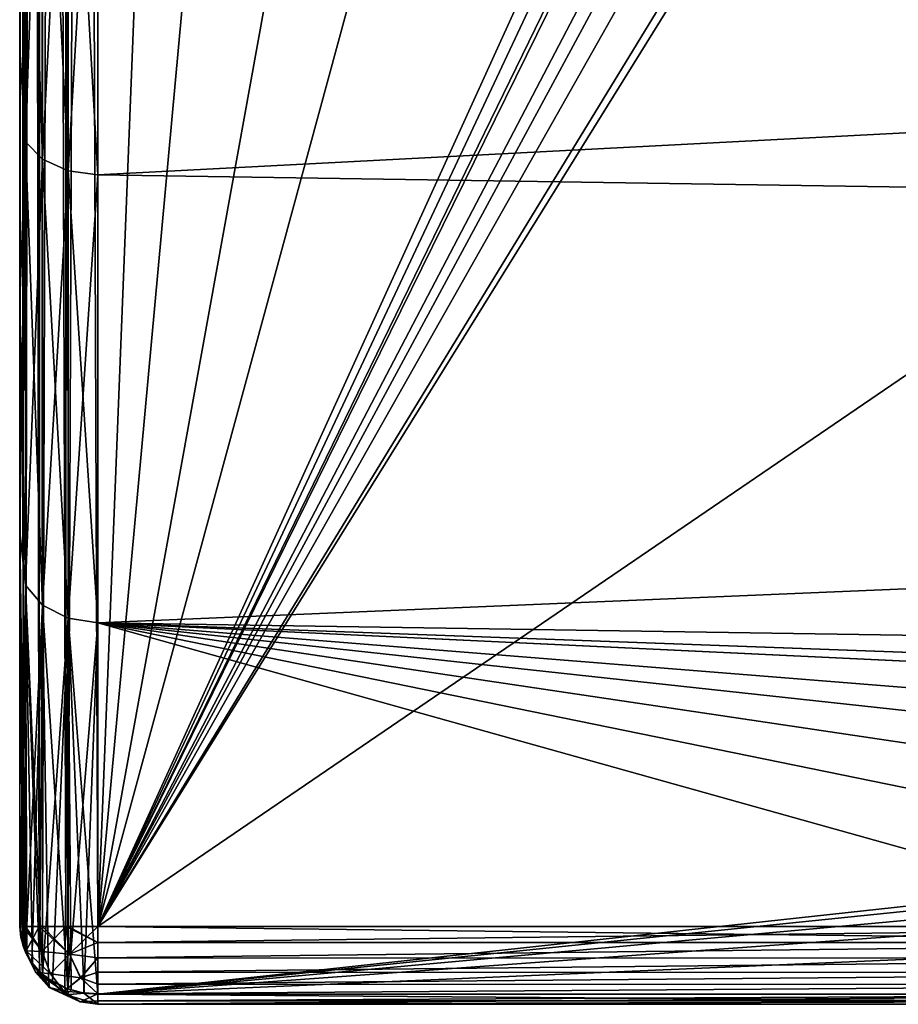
# Model space of a CAD drawing. Header units: millimetres. Extents: x -182 to 217, y -96 to 236.
# Tile 368 of 458: x 146.7 to 150.07, y -14.67 to -10.9. Entities that reach past the tile are written whole.
import ezdxf

# ---------------------------------------------------------------- set-up
doc = ezdxf.new("R2010")
doc.units = ezdxf.units.MM
doc.header["$LTSCALE"] = 52.148148
for name, color, linetype in [('1015', 7, 'CONTINUOUS'), ('892', 7, 'CONTINUOUS'), ('894', 7, 'CONTINUOUS'), ('896', 7, 'CONTINUOUS'), ('897', 7, 'CONTINUOUS'), ('901', 7, 'CONTINUOUS'), ('903', 7, 'CONTINUOUS'), ('909', 7, 'CONTINUOUS'), ('910', 7, 'CONTINUOUS'), ('911', 7, 'CONTINUOUS'), ('915', 7, 'CONTINUOUS'), ('916', 7, 'CONTINUOUS'), ('917', 7, 'CONTINUOUS')]:
    doc.layers.add(name, color=color, linetype=linetype)

msp = doc.modelspace()

# ---------------------------------------------------------------- linework, layer by layer
at = {"layer": '1015', "color": 7, "linetype": 'CONTINUOUS', "true_color": 0xaaaaaa}
for points in [[(146.7, 14.376, 14.3), (146.7, -14.376, 14.3), (146.7, 12.8633, 16.4926), (146.7, 14.376, 14.3)], [(146.7, -14.376, 14.3), (146.7, 11.9765, 17.4945), (146.7, 12.8633, 16.4926), (146.7, -14.376, 14.3)], [(146.7, -14.376, 14.3), (146.7, 11.012, 18.4216), (146.7, 11.9765, 17.4945), (146.7, -14.376, 14.3)], [(146.7, -14.376, 14.3), (146.7, 8.8762, 20.0276), (146.7, 11.012, 18.4216), (146.7, -14.376, 14.3)], [(146.7, -14.376, 14.3), (146.7, 7.7179, 20.6967), (146.7, 8.8762, 20.0276), (146.7, -14.376, 14.3)], [(146.7, -14.376, 14.3), (146.7, 6.5097, 21.2704), (146.7, 7.7179, 20.6967), (146.7, -14.376, 14.3)], [(146.7, -14.376, 14.3), (146.7, 5.2592, 21.7449), (146.7, 6.5097, 21.2704), (146.7, -14.376, 14.3)], [(146.7, -14.376, 14.3), (146.7, 3.9746, 22.1172), (146.7, 5.2592, 21.7449), (146.7, -14.376, 14.3)], [(146.7, -14.376, 14.3), (146.7, 2.6641, 22.3848), (146.7, 3.9746, 22.1172), (146.7, -14.376, 14.3)], [(146.7, -14.376, 14.3), (146.7, 1.3364, 22.5461), (146.7, 2.6641, 22.3848), (146.7, -14.376, 14.3)], [(146.7, -14.376, 14.3), (146.7, 0, 22.6), (146.7, 1.3364, 22.5461), (146.7, -14.376, 14.3)], [(146.7, -14.376, 14.3), (146.7, -1.3364, 22.5461), (146.7, 0, 22.6), (146.7, -14.376, 14.3)], [(146.7, -14.376, 14.3), (146.7, -2.6641, 22.3848), (146.7, -1.3364, 22.5461), (146.7, -14.376, 14.3)], [(146.7, -14.376, 14.3), (146.7, -3.9746, 22.1172), (146.7, -2.6641, 22.3848), (146.7, -14.376, 14.3)], [(146.7, -14.376, 14.3), (146.7, -5.2592, 21.7449), (146.7, -3.9746, 22.1172), (146.7, -14.376, 14.3)], [(146.7, -14.376, 14.3), (146.7, -6.5097, 21.2704), (146.7, -5.2592, 21.7449), (146.7, -14.376, 14.3)], [(146.7, -14.376, 14.3), (146.7, -7.7179, 20.6967), (146.7, -6.5097, 21.2704), (146.7, -14.376, 14.3)], [(146.7, -14.376, 14.3), (146.7, -8.8762, 20.0276), (146.7, -7.7179, 20.6967), (146.7, -14.376, 14.3)], [(146.7, -14.376, 14.3), (146.7, -11.012, 18.4216), (146.7, -8.8762, 20.0276), (146.7, -14.376, 14.3)], [(146.7, -14.376, 14.3), (146.7, -11.9765, 17.4945), (146.7, -11.012, 18.4216), (146.7, -14.376, 14.3)], [(146.7, -14.376, 14.3), (146.7, -12.8633, 16.4926), (146.7, -11.9765, 17.4945), (146.7, -14.376, 14.3)]]:
    msp.add_3dface(points, dxfattribs=at)
at = {"layer": '892', "color": 7, "linetype": 'CONTINUOUS', "true_color": 0xaaaaaa}
for points in [[(146.7, -14.376, -2.3), (146.7, 14.376, -2.3), (146.7, -12.8633, -4.4926), (146.7, -14.376, -2.3)], [(146.7, -12.8633, -4.4926), (146.7, 14.376, -2.3), (146.7, -11.9765, -5.4945), (146.7, -12.8633, -4.4926)], [(146.7, -11.9765, -5.4945), (146.7, 14.376, -2.3), (146.7, -11.012, -6.4216), (146.7, -11.9765, -5.4945)], [(146.7, -11.012, -6.4216), (146.7, 14.376, -2.3), (146.7, -8.8762, -8.0276), (146.7, -11.012, -6.4216)]]:
    msp.add_3dface(points, dxfattribs=at)
at = {"layer": '894', "color": 7, "linetype": 'CONTINUOUS', "true_color": 0xaaaaaa}
for points in [[(147, -9.5201, -7.9634), (177, -9.9335, -7.6725), (147, -11.4949, -6.3886), (147, -9.5201, -7.9634)], [(147, -11.4949, 18.3886), (177, -9.9335, 19.6725), (147, -9.5201, 19.9634), (147, -11.4949, 18.3886)], [(177, -9.9335, -7.6725), (177, -11.9501, -5.9501), (147, -11.4949, -6.3886), (177, -9.9335, -7.6725)], [(177, -11.9501, 17.9501), (177, -9.9335, 19.6725), (147, -11.4949, 18.3886), (177, -11.9501, 17.9501)], [(147, -11.4949, -6.3886), (177, -11.9501, -5.9501), (147, -13.213, -4.537), (147, -11.4949, -6.3886)], [(147, -13.213, 16.537), (177, -11.9501, 17.9501), (147, -11.4949, 18.3886), (147, -13.213, 16.537)], [(177, -11.9501, -5.9501), (177, -13.6724, -3.9335), (147, -13.213, -4.537), (177, -11.9501, -5.9501)], [(157.4055, -13.592, 16.0432), (177, -11.9501, 17.9501), (147, -13.213, 16.537), (157.4055, -13.592, 16.0432)], [(147, -13.213, -4.537), (177, -13.6724, -3.9335), (157.4018, -13.592, -4.0433), (147, -13.213, -4.537)], [(147, -14.6358, -2.45), (147, -13.213, -4.537), (152.0862, -14.6358, -2.45), (147, -14.6358, -2.45)], [(152.0862, -14.6358, -2.45), (147, -13.213, -4.537), (152.7589, -14.3889, -2.864), (152.0862, -14.6358, -2.45)], [(152.7589, -14.3889, -2.864), (147, -13.213, -4.537), (153.4374, -14.1709, -3.2085), (152.7589, -14.3889, -2.864)], [(153.4374, -14.1709, -3.2085), (147, -13.213, -4.537), (154.1154, -13.9858, -3.4872), (153.4374, -14.1709, -3.2085)], [(154.1154, -13.9858, -3.4872), (147, -13.213, -4.537), (154.7876, -13.8361, -3.7043), (154.1154, -13.9858, -3.4872)], [(154.7876, -13.8361, -3.7043), (147, -13.213, -4.537), (156.106, -13.6443, -3.9721), (154.7876, -13.8361, -3.7043)], [(156.106, -13.6443, -3.9721), (147, -13.213, -4.537), (157.4018, -13.592, -4.0433), (156.106, -13.6443, -3.9721)], [(156.1096, -13.644, 15.9725), (157.4055, -13.592, 16.0432), (147, -13.213, 16.537), (156.1096, -13.644, 15.9725)], [(147, -14.6358, 14.45), (156.1096, -13.644, 15.9725), (147, -13.213, 16.537), (147, -14.6358, 14.45)], [(154.7912, -13.8354, 15.7053), (156.1096, -13.644, 15.9725), (147, -14.6358, 14.45), (154.7912, -13.8354, 15.7053)], [(154.1191, -13.9849, 15.4886), (154.7912, -13.8354, 15.7053), (147, -14.6358, 14.45), (154.1191, -13.9849, 15.4886)], [(153.4402, -14.17, 15.2098), (154.1191, -13.9849, 15.4886), (147, -14.6358, 14.45), (153.4402, -14.17, 15.2098)], [(152.7598, -14.3886, 14.8645), (153.4402, -14.17, 15.2098), (147, -14.6358, 14.45), (152.7598, -14.3886, 14.8645)], [(152.0862, -14.6358, 14.45), (152.7598, -14.3886, 14.8645), (147, -14.6358, 14.45), (152.0862, -14.6358, 14.45)]]:
    msp.add_3dface(points, dxfattribs=at)
at = {"layer": '896', "color": 7, "linetype": 'CONTINUOUS', "true_color": 0xaaaaaa}
for points in [[(147, 14.376, -2), (147, -14.376, -2), (148.1358, 14.376, -2), (147, 14.376, -2)], [(148.1358, 14.376, -2), (147, -14.376, -2), (148.9947, 7.3825, -2), (148.1358, 14.376, -2)], [(147, -14.376, -2), (149.804, 1.1187, -2), (148.9947, 7.3825, -2), (147, -14.376, -2)], [(150.0737, -3.065, -2), (149.804, 1.1187, -2), (147, -14.376, -2), (150.0737, -3.065, -2)], [(150.3354, -7.0434, -2), (150.0737, -3.065, -2), (147, -14.376, -2), (150.3354, -7.0434, -2)], [(150.3674, -7.2078, -2), (150.3354, -7.0434, -2), (147, -14.376, -2), (150.3674, -7.2078, -2)], [(150.4261, -7.3411, -2), (150.3674, -7.2078, -2), (147, -14.376, -2), (150.4261, -7.3411, -2)], [(150.4448, -7.373, -2), (150.4261, -7.3411, -2), (147, -14.376, -2), (150.4448, -7.373, -2)], [(150.5766, -7.538, -2), (150.4448, -7.373, -2), (147, -14.376, -2), (150.5766, -7.538, -2)], [(150.6521, -7.6069, -2), (150.5766, -7.538, -2), (147, -14.376, -2), (150.6521, -7.6069, -2)], [(150.7756, -7.6975, -2), (150.6521, -7.6069, -2), (147, -14.376, -2), (150.7756, -7.6975, -2)], [(151.004, -7.8185, -2), (150.7756, -7.6975, -2), (147, -14.376, -2), (151.004, -7.8185, -2)], [(151.058, -7.8408, -2), (151.004, -7.8185, -2), (147, -14.376, -2), (151.058, -7.8408, -2)], [(151.5789, -11.2528, -2), (151.058, -7.8408, -2), (147, -14.376, -2), (151.5789, -11.2528, -2)], [(152.0862, -14.376, -2), (151.5789, -11.2528, -2), (147, -14.376, -2), (152.0862, -14.376, -2)]]:
    msp.add_3dface(points, dxfattribs=at)
at = {"layer": '897', "color": 7, "linetype": 'CONTINUOUS', "true_color": 0xaaaaaa}
for points in [[(147, 14.376, 14), (150.3354, -7.0434, 14), (147, -14.376, 14), (147, 14.376, 14)], [(147, -14.376, 14), (150.3354, -7.0434, 14), (150.3674, -7.2078, 14), (147, -14.376, 14)], [(152.0862, -14.376, 14), (147, -14.376, 14), (150.3674, -7.2078, 14), (152.0862, -14.376, 14)]]:
    msp.add_3dface(points, dxfattribs=at)
at = {"layer": '901', "color": 7, "linetype": 'CONTINUOUS', "true_color": 0xaaaaaa}
for points in [[(146.7, 14.376, -2.3), (146.7, -14.376, -2.3), (146.7131, -14.376, -2.2122), (146.7, 14.376, -2.3)], [(146.7, 14.376, -2.3), (146.7131, -14.376, -2.2122), (146.7132, 14.376, -2.212), (146.7, 14.376, -2.3)], [(146.7131, -14.376, -2.2122), (146.7228, -14.376, -2.1852), (146.7132, 14.376, -2.212), (146.7131, -14.376, -2.2122)], [(146.7132, 14.376, -2.212), (146.7228, -14.376, -2.1852), (146.7228, 14.376, -2.1852), (146.7132, 14.376, -2.212)], [(146.7228, -14.376, -2.1852), (146.7748, -14.376, -2.1018), (146.7228, 14.376, -2.1852), (146.7228, -14.376, -2.1852)], [(146.7228, 14.376, -2.1852), (146.7748, -14.376, -2.1018), (146.7749, 14.376, -2.1016), (146.7228, 14.376, -2.1852)], [(146.7748, -14.376, -2.1018), (146.7879, -14.376, -2.0879), (146.7749, 14.376, -2.1016), (146.7748, -14.376, -2.1018)], [(146.7749, 14.376, -2.1016), (146.7879, -14.376, -2.0879), (146.7879, 14.376, -2.0879), (146.7749, 14.376, -2.1016)], [(146.7879, -14.376, -2.0879), (146.8765, -14.376, -2.0266), (146.7879, 14.376, -2.0879), (146.7879, -14.376, -2.0879)], [(146.7879, 14.376, -2.0879), (146.8765, -14.376, -2.0266), (146.8767, 14.376, -2.0265), (146.7879, 14.376, -2.0879)], [(146.8765, -14.376, -2.0266), (146.8852, -14.376, -2.0228), (146.8767, 14.376, -2.0265), (146.8765, -14.376, -2.0266)], [(146.8767, 14.376, -2.0265), (146.8852, -14.376, -2.0228), (146.8852, 14.376, -2.0228), (146.8767, 14.376, -2.0265)], [(147, -14.376, -2), (147, 14.376, -2), (146.8852, 14.376, -2.0228), (147, -14.376, -2)], [(146.8852, -14.376, -2.0228), (147, -14.376, -2), (146.8852, 14.376, -2.0228), (146.8852, -14.376, -2.0228)]]:
    msp.add_3dface(points, dxfattribs=at)
at = {"layer": '903', "color": 7, "linetype": 'CONTINUOUS', "true_color": 0xaaaaaa}
for points in [[(146.7, 14.376, 14.3), (146.7131, 14.376, 14.2122), (146.7, -14.376, 14.3), (146.7, 14.376, 14.3)], [(146.7, -14.376, 14.3), (146.7131, 14.376, 14.2122), (146.7132, -14.376, 14.212), (146.7, -14.376, 14.3)], [(146.7131, 14.376, 14.2122), (146.7228, 14.376, 14.1852), (146.7132, -14.376, 14.212), (146.7131, 14.376, 14.2122)], [(146.7132, -14.376, 14.212), (146.7228, 14.376, 14.1852), (146.7228, -14.376, 14.1852), (146.7132, -14.376, 14.212)], [(146.7228, 14.376, 14.1852), (146.7748, 14.376, 14.1018), (146.7228, -14.376, 14.1852), (146.7228, 14.376, 14.1852)], [(146.7228, -14.376, 14.1852), (146.7748, 14.376, 14.1018), (146.7749, -14.376, 14.1016), (146.7228, -14.376, 14.1852)], [(146.7748, 14.376, 14.1018), (146.7879, 14.376, 14.0879), (146.7749, -14.376, 14.1016), (146.7748, 14.376, 14.1018)], [(146.7749, -14.376, 14.1016), (146.7879, 14.376, 14.0879), (146.7879, -14.376, 14.0879), (146.7749, -14.376, 14.1016)], [(146.7879, 14.376, 14.0879), (146.8765, 14.376, 14.0266), (146.7879, -14.376, 14.0879), (146.7879, 14.376, 14.0879)], [(146.7879, -14.376, 14.0879), (146.8765, 14.376, 14.0266), (146.8767, -14.376, 14.0265), (146.7879, -14.376, 14.0879)], [(146.8765, 14.376, 14.0266), (146.8852, 14.376, 14.0228), (146.8767, -14.376, 14.0265), (146.8765, 14.376, 14.0266)], [(146.8767, -14.376, 14.0265), (146.8852, 14.376, 14.0228), (146.8852, -14.376, 14.0228), (146.8767, -14.376, 14.0265)], [(147, 14.376, 14), (147, -14.376, 14), (146.8852, -14.376, 14.0228), (147, 14.376, 14)], [(146.8852, 14.376, 14.0228), (147, 14.376, 14), (146.8852, -14.376, 14.0228), (146.8852, 14.376, 14.0228)]]:
    msp.add_3dface(points, dxfattribs=at)
at = {"layer": '909', "color": 7, "linetype": 'CONTINUOUS', "true_color": 0xaaaaaa}
for points in [[(146.7, -8.8762, 20.0276), (146.7, -11.012, 18.4216), (146.7227, -9.4157, 19.8102), (146.7, -8.8762, 20.0276)], [(146.7227, -9.4157, 19.8102), (146.7, -11.012, 18.4216), (146.7227, -11.3688, 18.2527), (146.7227, -9.4157, 19.8102)], [(146.7227, -9.4157, 19.8102), (146.7227, -11.3688, 18.2527), (146.7878, -9.4706, 19.8908), (146.7227, -9.4157, 19.8102)], [(146.7878, -9.4706, 19.8908), (146.7227, -11.3688, 18.2527), (146.7878, -11.4351, 18.3241), (146.7878, -9.4706, 19.8908)], [(146.8852, -9.5072, 19.9446), (146.7878, -9.4706, 19.8908), (146.7878, -11.4351, 18.3241), (146.8852, -9.5072, 19.9446)], [(146.8852, -11.4794, 18.3718), (146.8852, -9.5072, 19.9446), (146.7878, -11.4351, 18.3241), (146.8852, -11.4794, 18.3718)], [(146.8852, -11.4794, 18.3718), (147, -9.5201, 19.9634), (146.8852, -9.5072, 19.9446), (146.8852, -11.4794, 18.3718)], [(147, -11.4949, 18.3886), (147, -9.5201, 19.9634), (146.8852, -11.4794, 18.3718), (147, -11.4949, 18.3886)], [(146.7, -11.012, 18.4216), (146.7, -11.9765, 17.4945), (146.7227, -11.3688, 18.2527), (146.7, -11.012, 18.4216)], [(146.7, -11.9765, 17.4945), (146.7, -12.8633, 16.4926), (146.7227, -11.3688, 18.2527), (146.7, -11.9765, 17.4945)], [(146.7227, -11.3688, 18.2527), (146.7, -12.8633, 16.4926), (146.7227, -13.068, 16.4214), (146.7227, -11.3688, 18.2527)], [(146.7227, -11.3688, 18.2527), (146.7227, -13.068, 16.4214), (146.7878, -11.4351, 18.3241), (146.7227, -11.3688, 18.2527)], [(146.7878, -11.4351, 18.3241), (146.7227, -13.068, 16.4214), (146.7878, -13.1442, 16.4821), (146.7878, -11.4351, 18.3241)], [(146.8852, -11.4794, 18.3718), (146.7878, -11.4351, 18.3241), (146.7878, -13.1442, 16.4821), (146.8852, -11.4794, 18.3718)], [(146.8852, -13.1951, 16.5227), (146.8852, -11.4794, 18.3718), (146.7878, -13.1442, 16.4821), (146.8852, -13.1951, 16.5227)], [(146.8852, -13.1951, 16.5227), (147, -11.4949, 18.3886), (146.8852, -11.4794, 18.3718), (146.8852, -13.1951, 16.5227)], [(147, -13.213, 16.537), (147, -11.4949, 18.3886), (146.8852, -13.1951, 16.5227), (147, -13.213, 16.537)], [(146.7, -12.8633, 16.4926), (146.7, -14.376, 14.3), (146.7227, -13.068, 16.4214), (146.7, -12.8633, 16.4926)], [(146.7227, -13.068, 16.4214), (146.7, -14.376, 14.3), (146.7041, -14.4187, 14.3247), (146.7227, -13.068, 16.4214)], [(146.7182, -14.4652, 14.3515), (146.7227, -13.068, 16.4214), (146.7041, -14.4187, 14.3247), (146.7182, -14.4652, 14.3515)], [(146.7228, -14.4753, 14.3573), (146.7227, -13.068, 16.4214), (146.7182, -14.4652, 14.3515), (146.7228, -14.4753, 14.3573)], [(146.7227, -13.068, 16.4214), (146.7228, -14.4753, 14.3573), (146.7878, -13.1442, 16.4821), (146.7227, -13.068, 16.4214)], [(146.7228, -14.4753, 14.3573), (146.7462, -14.5145, 14.38), (146.7878, -13.1442, 16.4821), (146.7228, -14.4753, 14.3573)], [(146.7878, -13.1442, 16.4821), (146.7462, -14.5145, 14.38), (146.7765, -14.5494, 14.4001), (146.7878, -13.1442, 16.4821)], [(146.7872, -14.5591, 14.4057), (146.7878, -13.1442, 16.4821), (146.7765, -14.5494, 14.4001), (146.7872, -14.5591, 14.4057)], [(146.8852, -13.1951, 16.5227), (146.7878, -13.1442, 16.4821), (146.7872, -14.5591, 14.4057), (146.8852, -13.1951, 16.5227)], [(146.8852, -13.1951, 16.5227), (146.7872, -14.5591, 14.4057), (146.8262, -14.5878, 14.4223), (146.8852, -13.1951, 16.5227)], [(146.8852, -13.1951, 16.5227), (146.8262, -14.5878, 14.4223), (146.873, -14.6114, 14.4359), (146.8852, -13.1951, 16.5227)], [(146.8849, -14.616, 14.4385), (146.8852, -13.1951, 16.5227), (146.873, -14.6114, 14.4359), (146.8849, -14.616, 14.4385)], [(146.8849, -14.616, 14.4385), (147, -13.213, 16.537), (146.8852, -13.1951, 16.5227), (146.8849, -14.616, 14.4385)], [(146.9459, -14.6316, 14.4475), (147, -13.213, 16.537), (146.8849, -14.616, 14.4385), (146.9459, -14.6316, 14.4475)], [(147, -14.6358, 14.45), (147, -13.213, 16.537), (146.9459, -14.6316, 14.4475), (147, -14.6358, 14.45)]]:
    msp.add_3dface(points, dxfattribs=at)
at = {"layer": '910', "color": 7, "linetype": 'CONTINUOUS', "true_color": 0xaaaaaa}
for points in [[(146.7, -14.376, 14.3), (146.7132, -14.376, 14.212), (146.7253, -14.4699, 14.2242), (146.7, -14.376, 14.3)], [(146.7041, -14.4187, 14.3247), (146.7, -14.376, 14.3), (146.7253, -14.4699, 14.2242), (146.7041, -14.4187, 14.3247)], [(146.7132, -14.376, 14.212), (146.7228, -14.376, 14.1852), (146.7862, -14.4721, 14.1128), (146.7132, -14.376, 14.212)], [(146.7132, -14.376, 14.212), (146.7862, -14.4721, 14.1128), (146.7253, -14.4699, 14.2242), (146.7132, -14.376, 14.212)], [(146.7228, -14.376, 14.1852), (146.7749, -14.376, 14.1016), (146.7862, -14.4721, 14.1128), (146.7228, -14.376, 14.1852)], [(146.7749, -14.376, 14.1016), (146.7879, -14.376, 14.0879), (146.8915, -14.4825, 14.0413), (146.7749, -14.376, 14.1016)], [(146.7749, -14.376, 14.1016), (146.8915, -14.4825, 14.0413), (146.7862, -14.4721, 14.1128), (146.7749, -14.376, 14.1016)], [(146.7879, -14.376, 14.0879), (146.8767, -14.376, 14.0265), (146.8915, -14.4825, 14.0413), (146.7879, -14.376, 14.0879)], [(146.8767, -14.376, 14.0265), (146.8852, -14.376, 14.0228), (147, -14.4374, 14.0064), (146.8767, -14.376, 14.0265)], [(146.8915, -14.4825, 14.0413), (146.8767, -14.376, 14.0265), (147, -14.4374, 14.0064), (146.8915, -14.4825, 14.0413)], [(146.8852, -14.376, 14.0228), (147, -14.376, 14), (147, -14.4374, 14.0064), (146.8852, -14.376, 14.0228)], [(146.7182, -14.4652, 14.3515), (146.7041, -14.4187, 14.3247), (146.7253, -14.4699, 14.2242), (146.7182, -14.4652, 14.3515)], [(147, -14.4966, 14.0253), (146.8915, -14.4825, 14.0413), (147, -14.4374, 14.0064), (147, -14.4966, 14.0253)], [(146.7228, -14.4753, 14.3573), (146.7182, -14.4652, 14.3515), (146.7602, -14.5516, 14.259), (146.7228, -14.4753, 14.3573)], [(146.7182, -14.4652, 14.3515), (146.7253, -14.4699, 14.2242), (146.7602, -14.5516, 14.259), (146.7182, -14.4652, 14.3515)], [(146.7462, -14.5145, 14.38), (146.7228, -14.4753, 14.3573), (146.7602, -14.5516, 14.259), (146.7462, -14.5145, 14.38)], [(146.7862, -14.4721, 14.1128), (146.8186, -14.558, 14.1452), (146.7253, -14.4699, 14.2242), (146.7862, -14.4721, 14.1128)], [(146.7253, -14.4699, 14.2242), (146.8186, -14.558, 14.1452), (146.7602, -14.5516, 14.259), (146.7253, -14.4699, 14.2242)], [(146.7862, -14.4721, 14.1128), (146.8915, -14.4825, 14.0413), (146.8186, -14.558, 14.1452), (146.7862, -14.4721, 14.1128)], [(146.8915, -14.4825, 14.0413), (146.9338, -14.573, 14.0836), (146.8186, -14.558, 14.1452), (146.8915, -14.4825, 14.0413)], [(146.9338, -14.573, 14.0836), (146.8915, -14.4825, 14.0413), (147, -14.4966, 14.0253), (146.9338, -14.573, 14.0836)], [(146.7765, -14.5494, 14.4001), (146.7462, -14.5145, 14.38), (146.8132, -14.6105, 14.3121), (146.7765, -14.5494, 14.4001)], [(146.7462, -14.5145, 14.38), (146.7602, -14.5516, 14.259), (146.8132, -14.6105, 14.3121), (146.7462, -14.5145, 14.38)], [(147, -14.5512, 14.0565), (146.9338, -14.573, 14.0836), (147, -14.4966, 14.0253), (147, -14.5512, 14.0565)], [(146.8186, -14.558, 14.1452), (146.8688, -14.6247, 14.1954), (146.7602, -14.5516, 14.259), (146.8186, -14.558, 14.1452)], [(146.7602, -14.5516, 14.259), (146.8688, -14.6247, 14.1954), (146.8132, -14.6105, 14.3121), (146.7602, -14.5516, 14.259)], [(146.7872, -14.5591, 14.4057), (146.7765, -14.5494, 14.4001), (146.8776, -14.639, 14.3764), (146.7872, -14.5591, 14.4057)], [(146.7765, -14.5494, 14.4001), (146.8132, -14.6105, 14.3121), (146.8776, -14.639, 14.3764), (146.7765, -14.5494, 14.4001)], [(146.8262, -14.5878, 14.4223), (146.7872, -14.5591, 14.4057), (146.8776, -14.639, 14.3764), (146.8262, -14.5878, 14.4223)], [(146.8186, -14.558, 14.1452), (146.9338, -14.573, 14.0836), (146.8688, -14.6247, 14.1954), (146.8186, -14.558, 14.1452)], [(147, -14.5982, 14.0984), (146.9338, -14.573, 14.0836), (147, -14.5512, 14.0565), (147, -14.5982, 14.0984)], [(146.873, -14.6114, 14.4359), (146.8262, -14.5878, 14.4223), (146.8776, -14.639, 14.3764), (146.873, -14.6114, 14.4359)], [(146.9338, -14.573, 14.0836), (147, -14.6346, 14.1478), (146.8688, -14.6247, 14.1954), (146.9338, -14.573, 14.0836)], [(147, -14.6346, 14.1478), (146.9338, -14.573, 14.0836), (147, -14.5982, 14.0984), (147, -14.6346, 14.1478)], [(146.8688, -14.6247, 14.1954), (146.9315, -14.6651, 14.2581), (146.8132, -14.6105, 14.3121), (146.8688, -14.6247, 14.1954)], [(146.8132, -14.6105, 14.3121), (146.9315, -14.6651, 14.2581), (146.8776, -14.639, 14.3764), (146.8132, -14.6105, 14.3121)], [(146.8688, -14.6247, 14.1954), (147, -14.6346, 14.1478), (146.9315, -14.6651, 14.2581), (146.8688, -14.6247, 14.1954)], [(146.9459, -14.6316, 14.4475), (146.8849, -14.616, 14.4385), (146.873, -14.6114, 14.4359), (146.9459, -14.6316, 14.4475)], [(146.9459, -14.6316, 14.4475), (146.873, -14.6114, 14.4359), (146.8776, -14.639, 14.3764), (146.9459, -14.6316, 14.4475)], [(146.9459, -14.6316, 14.4475), (146.8776, -14.639, 14.3764), (147, -14.6744, 14.3309), (146.9459, -14.6316, 14.4475)], [(146.9315, -14.6651, 14.2581), (147, -14.6748, 14.3267), (146.8776, -14.639, 14.3764), (146.9315, -14.6651, 14.2581)], [(146.8776, -14.639, 14.3764), (147, -14.6748, 14.3267), (147, -14.6744, 14.3309), (146.8776, -14.639, 14.3764)], [(146.9315, -14.6651, 14.2581), (147, -14.6346, 14.1478), (147, -14.6611, 14.2065), (146.9315, -14.6651, 14.2581)], [(147, -14.6358, 14.45), (146.9459, -14.6316, 14.4475), (147, -14.6744, 14.3309), (147, -14.6358, 14.45)], [(147, -14.6748, 14.3267), (146.9315, -14.6651, 14.2581), (147, -14.6611, 14.2065), (147, -14.6748, 14.3267)]]:
    msp.add_3dface(points, dxfattribs=at)
at = {"layer": '911', "color": 7, "linetype": 'CONTINUOUS', "true_color": 0xaaaaaa}
for points in [[(147, -14.376, 14), (152.0862, -14.376, 14), (152.0862, -14.4384, 14.0066), (147, -14.376, 14)], [(147, -14.4374, 14.0064), (147, -14.376, 14), (152.0862, -14.4384, 14.0066), (147, -14.4374, 14.0064)], [(147, -14.4966, 14.0253), (147, -14.4374, 14.0064), (152.0862, -14.4384, 14.0066), (147, -14.4966, 14.0253)], [(152.0862, -14.498, 14.0259), (147, -14.4966, 14.0253), (152.0862, -14.4384, 14.0066), (152.0862, -14.498, 14.0259)], [(147, -14.5512, 14.0565), (147, -14.4966, 14.0253), (152.0862, -14.498, 14.0259), (147, -14.5512, 14.0565)], [(152.0862, -14.5524, 14.0573), (147, -14.5512, 14.0565), (152.0862, -14.498, 14.0259), (152.0862, -14.5524, 14.0573)], [(147, -14.5982, 14.0984), (147, -14.5512, 14.0565), (152.0862, -14.5524, 14.0573), (147, -14.5982, 14.0984)], [(152.0862, -14.599, 14.0993), (147, -14.5982, 14.0984), (152.0862, -14.5524, 14.0573), (152.0862, -14.599, 14.0993)], [(147, -14.6346, 14.1478), (147, -14.5982, 14.0984), (152.0862, -14.599, 14.0993), (147, -14.6346, 14.1478)], [(152.0862, -14.6358, 14.15), (147, -14.6346, 14.1478), (152.0862, -14.599, 14.0993), (152.0862, -14.6358, 14.15)], [(147, -14.6611, 14.2065), (147, -14.6346, 14.1478), (152.0862, -14.6358, 14.15), (147, -14.6611, 14.2065)], [(152.0862, -14.6358, 14.45), (147, -14.6358, 14.45), (147, -14.6744, 14.3309), (152.0862, -14.6358, 14.45)], [(152.0862, -14.6613, 14.2073), (147, -14.6611, 14.2065), (152.0862, -14.6358, 14.15), (152.0862, -14.6613, 14.2073)], [(152.0862, -14.6358, 14.45), (147, -14.6744, 14.3309), (152.0862, -14.6744, 14.3314), (152.0862, -14.6358, 14.45)], [(147, -14.6748, 14.3267), (147, -14.6611, 14.2065), (152.0862, -14.6613, 14.2073), (147, -14.6748, 14.3267)], [(152.0862, -14.6744, 14.3314), (147, -14.6748, 14.3267), (152.0862, -14.6613, 14.2073), (152.0862, -14.6744, 14.3314)], [(147, -14.6744, 14.3309), (147, -14.6748, 14.3267), (152.0862, -14.6744, 14.3314), (147, -14.6744, 14.3309)]]:
    msp.add_3dface(points, dxfattribs=at)
at = {"layer": '915', "color": 7, "linetype": 'CONTINUOUS', "true_color": 0xaaaaaa}
for points in [[(152.0862, -14.376, -2), (147, -14.376, -2), (147, -14.4374, -2.0064), (152.0862, -14.376, -2)], [(152.0862, -14.4384, -2.0066), (152.0862, -14.376, -2), (147, -14.4374, -2.0064), (152.0862, -14.4384, -2.0066)], [(147, -14.4966, -2.0253), (152.0862, -14.4384, -2.0066), (147, -14.4374, -2.0064), (147, -14.4966, -2.0253)], [(152.0862, -14.498, -2.0259), (152.0862, -14.4384, -2.0066), (147, -14.4966, -2.0253), (152.0862, -14.498, -2.0259)], [(147, -14.5512, -2.0565), (152.0862, -14.498, -2.0259), (147, -14.4966, -2.0253), (147, -14.5512, -2.0565)], [(152.0862, -14.5524, -2.0573), (152.0862, -14.498, -2.0259), (147, -14.5512, -2.0565), (152.0862, -14.5524, -2.0573)], [(147, -14.5982, -2.0984), (152.0862, -14.5524, -2.0573), (147, -14.5512, -2.0565), (147, -14.5982, -2.0984)], [(152.0862, -14.599, -2.0993), (152.0862, -14.5524, -2.0573), (147, -14.5982, -2.0984), (152.0862, -14.599, -2.0993)], [(147, -14.6348, -2.1481), (152.0862, -14.599, -2.0993), (147, -14.5982, -2.0984), (147, -14.6348, -2.1481)], [(152.0862, -14.6358, -2.15), (152.0862, -14.599, -2.0993), (147, -14.6348, -2.1481), (152.0862, -14.6358, -2.15)], [(147, -14.6611, -2.2064), (152.0862, -14.6358, -2.15), (147, -14.6348, -2.1481), (147, -14.6611, -2.2064)], [(147, -14.6358, -2.45), (152.0862, -14.6358, -2.45), (152.0862, -14.6744, -2.3314), (147, -14.6358, -2.45)], [(147, -14.6358, -2.45), (152.0862, -14.6744, -2.3314), (147, -14.6744, -2.3309), (147, -14.6358, -2.45)], [(152.0862, -14.6613, -2.2073), (152.0862, -14.6358, -2.15), (147, -14.6611, -2.2064), (152.0862, -14.6613, -2.2073)], [(147, -14.6748, -2.327), (152.0862, -14.6613, -2.2073), (147, -14.6611, -2.2064), (147, -14.6748, -2.327)], [(152.0862, -14.6744, -2.3314), (152.0862, -14.6613, -2.2073), (147, -14.6744, -2.3309), (152.0862, -14.6744, -2.3314)], [(147, -14.6744, -2.3309), (152.0862, -14.6613, -2.2073), (147, -14.6748, -2.327), (147, -14.6744, -2.3309)]]:
    msp.add_3dface(points, dxfattribs=at)
at = {"layer": '916', "color": 7, "linetype": 'CONTINUOUS', "true_color": 0xaaaaaa}
for points in [[(146.7131, -14.376, -2.2122), (146.7, -14.376, -2.3), (146.7117, -14.4478, -2.3414), (146.7131, -14.376, -2.2122)], [(146.7254, -14.4702, -2.2245), (146.7131, -14.376, -2.2122), (146.7117, -14.4478, -2.3414), (146.7254, -14.4702, -2.2245)], [(146.7228, -14.376, -2.1852), (146.7131, -14.376, -2.2122), (146.7254, -14.4702, -2.2245), (146.7228, -14.376, -2.1852)], [(146.7748, -14.376, -2.1018), (146.7228, -14.376, -2.1852), (146.7254, -14.4702, -2.2245), (146.7748, -14.376, -2.1018)], [(146.7748, -14.376, -2.1018), (146.7254, -14.4702, -2.2245), (146.786, -14.4722, -2.113), (146.7748, -14.376, -2.1018)], [(146.7879, -14.376, -2.0879), (146.7748, -14.376, -2.1018), (146.786, -14.4722, -2.113), (146.7879, -14.376, -2.0879)], [(146.8765, -14.376, -2.0266), (146.7879, -14.376, -2.0879), (146.786, -14.4722, -2.113), (146.8765, -14.376, -2.0266)], [(146.8765, -14.376, -2.0266), (146.786, -14.4722, -2.113), (146.8913, -14.4826, -2.0415), (146.8765, -14.376, -2.0266)], [(146.8852, -14.376, -2.0228), (146.8765, -14.376, -2.0266), (146.8913, -14.4826, -2.0415), (146.8852, -14.376, -2.0228)], [(147, -14.376, -2), (146.8852, -14.376, -2.0228), (146.8913, -14.4826, -2.0415), (147, -14.376, -2)], [(147, -14.4374, -2.0064), (147, -14.376, -2), (146.8913, -14.4826, -2.0415), (147, -14.4374, -2.0064)], [(146.7227, -14.4752, -2.3573), (146.7254, -14.4702, -2.2245), (146.7117, -14.4478, -2.3414), (146.7227, -14.4752, -2.3573)], [(147, -14.4966, -2.0253), (147, -14.4374, -2.0064), (146.8913, -14.4826, -2.0415), (147, -14.4966, -2.0253)], [(146.7275, -14.4847, -2.3627), (146.7254, -14.4702, -2.2245), (146.7227, -14.4752, -2.3573), (146.7275, -14.4847, -2.3627)], [(146.7605, -14.5521, -2.2596), (146.7254, -14.4702, -2.2245), (146.7275, -14.4847, -2.3627), (146.7605, -14.5521, -2.2596)], [(146.7254, -14.4702, -2.2245), (146.7605, -14.5521, -2.2596), (146.8184, -14.5581, -2.1455), (146.7254, -14.4702, -2.2245)], [(146.786, -14.4722, -2.113), (146.7254, -14.4702, -2.2245), (146.8184, -14.5581, -2.1455), (146.786, -14.4722, -2.113)], [(146.7494, -14.5189, -2.3825), (146.7605, -14.5521, -2.2596), (146.7275, -14.4847, -2.3627), (146.7494, -14.5189, -2.3825)], [(146.786, -14.4722, -2.113), (146.8184, -14.5581, -2.1455), (146.8913, -14.4826, -2.0415), (146.786, -14.4722, -2.113)], [(146.8913, -14.4826, -2.0415), (146.8184, -14.5581, -2.1455), (146.9337, -14.5732, -2.0839), (146.8913, -14.4826, -2.0415)], [(147, -14.4966, -2.0253), (146.8913, -14.4826, -2.0415), (146.9337, -14.5732, -2.0839), (147, -14.4966, -2.0253)], [(146.8139, -14.6109, -2.313), (146.7605, -14.5521, -2.2596), (146.7494, -14.5189, -2.3825), (146.8139, -14.6109, -2.313)], [(146.7768, -14.5496, -2.4002), (146.8139, -14.6109, -2.313), (146.7494, -14.5189, -2.3825), (146.7768, -14.5496, -2.4002)], [(147, -14.5512, -2.0565), (147, -14.4966, -2.0253), (146.9337, -14.5732, -2.0839), (147, -14.5512, -2.0565)], [(146.7605, -14.5521, -2.2596), (146.8139, -14.6109, -2.313), (146.8687, -14.6248, -2.1957), (146.7605, -14.5521, -2.2596)], [(146.8184, -14.5581, -2.1455), (146.7605, -14.5521, -2.2596), (146.8687, -14.6248, -2.1957), (146.8184, -14.5581, -2.1455)], [(146.7876, -14.5595, -2.4059), (146.8139, -14.6109, -2.313), (146.7768, -14.5496, -2.4002), (146.7876, -14.5595, -2.4059)], [(146.8103, -14.5773, -2.4162), (146.8139, -14.6109, -2.313), (146.7876, -14.5595, -2.4059), (146.8103, -14.5773, -2.4162)], [(146.8184, -14.5581, -2.1455), (146.8687, -14.6248, -2.1957), (146.9337, -14.5732, -2.0839), (146.8184, -14.5581, -2.1455)], [(147, -14.6348, -2.1481), (147, -14.5512, -2.0565), (146.9337, -14.5732, -2.0839), (147, -14.6348, -2.1481)], [(147, -14.6348, -2.1481), (147, -14.5982, -2.0984), (147, -14.5512, -2.0565), (147, -14.6348, -2.1481)], [(146.8786, -14.6391, -2.3777), (146.8139, -14.6109, -2.313), (146.8103, -14.5773, -2.4162), (146.8786, -14.6391, -2.3777)], [(146.8848, -14.6159, -2.4385), (146.8786, -14.6391, -2.3777), (146.8103, -14.5773, -2.4162), (146.8848, -14.6159, -2.4385)], [(146.8687, -14.6248, -2.1957), (147, -14.6348, -2.1481), (146.9337, -14.5732, -2.0839), (146.8687, -14.6248, -2.1957)], [(146.8139, -14.6109, -2.313), (146.8786, -14.6391, -2.3777), (146.9314, -14.6651, -2.2584), (146.8139, -14.6109, -2.313)], [(146.8687, -14.6248, -2.1957), (146.8139, -14.6109, -2.313), (146.9314, -14.6651, -2.2584), (146.8687, -14.6248, -2.1957)], [(147, -14.6348, -2.1481), (146.8687, -14.6248, -2.1957), (146.9314, -14.6651, -2.2584), (147, -14.6348, -2.1481)], [(146.8967, -14.6199, -2.4408), (146.8786, -14.6391, -2.3777), (146.8848, -14.6159, -2.4385), (146.8967, -14.6199, -2.4408)], [(146.9468, -14.6317, -2.4476), (146.8786, -14.6391, -2.3777), (146.8967, -14.6199, -2.4408), (146.9468, -14.6317, -2.4476)], [(147, -14.6748, -2.327), (146.8786, -14.6391, -2.3777), (146.9468, -14.6317, -2.4476), (147, -14.6748, -2.327)], [(146.8786, -14.6391, -2.3777), (147, -14.6748, -2.327), (146.9314, -14.6651, -2.2584), (146.8786, -14.6391, -2.3777)], [(147, -14.6611, -2.2064), (147, -14.6348, -2.1481), (146.9314, -14.6651, -2.2584), (147, -14.6611, -2.2064)], [(147, -14.6358, -2.45), (147, -14.6744, -2.3309), (146.9468, -14.6317, -2.4476), (147, -14.6358, -2.45)], [(147, -14.6744, -2.3309), (147, -14.6748, -2.327), (146.9468, -14.6317, -2.4476), (147, -14.6744, -2.3309)], [(147, -14.6748, -2.327), (147, -14.6611, -2.2064), (146.9314, -14.6651, -2.2584), (147, -14.6748, -2.327)]]:
    msp.add_3dface(points, dxfattribs=at)
at = {"layer": '917', "color": 7, "linetype": 'CONTINUOUS', "true_color": 0xaaaaaa}
for points in [[(146.7, -11.012, -6.4216), (146.7, -8.8762, -8.0276), (146.7227, -9.4157, -7.8102), (146.7, -11.012, -6.4216)], [(146.7227, -11.3688, -6.2527), (146.7, -11.012, -6.4216), (146.7227, -9.4157, -7.8102), (146.7227, -11.3688, -6.2527)], [(146.7227, -11.3688, -6.2527), (146.7227, -9.4157, -7.8102), (146.7878, -11.4351, -6.3241), (146.7227, -11.3688, -6.2527)], [(146.7878, -11.4351, -6.3241), (146.7227, -9.4157, -7.8102), (146.7878, -9.4706, -7.8908), (146.7878, -11.4351, -6.3241)], [(146.8852, -9.5072, -7.9446), (146.8852, -11.4794, -6.3718), (146.7878, -9.4706, -7.8908), (146.8852, -9.5072, -7.9446)], [(146.8852, -11.4794, -6.3718), (146.7878, -11.4351, -6.3241), (146.7878, -9.4706, -7.8908), (146.8852, -11.4794, -6.3718)], [(147, -9.5201, -7.9634), (147, -11.4949, -6.3886), (146.8852, -9.5072, -7.9446), (147, -9.5201, -7.9634)], [(146.8852, -9.5072, -7.9446), (147, -11.4949, -6.3886), (146.8852, -11.4794, -6.3718), (146.8852, -9.5072, -7.9446)], [(146.7, -11.9765, -5.4945), (146.7, -11.012, -6.4216), (146.7227, -11.3688, -6.2527), (146.7, -11.9765, -5.4945)], [(146.7227, -13.068, -4.4214), (146.7, -11.9765, -5.4945), (146.7227, -11.3688, -6.2527), (146.7227, -13.068, -4.4214)], [(146.7227, -13.068, -4.4214), (146.7227, -11.3688, -6.2527), (146.7878, -13.1442, -4.4821), (146.7227, -13.068, -4.4214)], [(146.7878, -13.1442, -4.4821), (146.7227, -11.3688, -6.2527), (146.7878, -11.4351, -6.3241), (146.7878, -13.1442, -4.4821)], [(146.8852, -11.4794, -6.3718), (146.8852, -13.1951, -4.5227), (146.7878, -11.4351, -6.3241), (146.8852, -11.4794, -6.3718)], [(146.8852, -13.1951, -4.5227), (146.7878, -13.1442, -4.4821), (146.7878, -11.4351, -6.3241), (146.8852, -13.1951, -4.5227)], [(147, -11.4949, -6.3886), (147, -13.213, -4.537), (146.8852, -11.4794, -6.3718), (147, -11.4949, -6.3886)], [(146.8852, -11.4794, -6.3718), (147, -13.213, -4.537), (146.8852, -13.1951, -4.5227), (146.8852, -11.4794, -6.3718)], [(146.7, -12.8633, -4.4926), (146.7, -11.9765, -5.4945), (146.7227, -13.068, -4.4214), (146.7, -12.8633, -4.4926)], [(146.7, -14.376, -2.3), (146.7, -12.8633, -4.4926), (146.7117, -14.4478, -2.3414), (146.7, -14.376, -2.3)], [(146.7, -12.8633, -4.4926), (146.7227, -14.4752, -2.3573), (146.7117, -14.4478, -2.3414), (146.7, -12.8633, -4.4926)], [(146.7227, -14.4752, -2.3573), (146.7, -12.8633, -4.4926), (146.7227, -13.068, -4.4214), (146.7227, -14.4752, -2.3573)], [(146.7876, -14.5595, -2.4059), (146.7768, -14.5496, -2.4002), (146.7227, -13.068, -4.4214), (146.7876, -14.5595, -2.4059)], [(146.7876, -14.5595, -2.4059), (146.7227, -13.068, -4.4214), (146.7878, -13.1442, -4.4821), (146.7876, -14.5595, -2.4059)], [(146.7768, -14.5496, -2.4002), (146.7494, -14.5189, -2.3825), (146.7227, -13.068, -4.4214), (146.7768, -14.5496, -2.4002)], [(146.7494, -14.5189, -2.3825), (146.7275, -14.4847, -2.3627), (146.7227, -13.068, -4.4214), (146.7494, -14.5189, -2.3825)], [(146.7275, -14.4847, -2.3627), (146.7227, -14.4752, -2.3573), (146.7227, -13.068, -4.4214), (146.7275, -14.4847, -2.3627)], [(146.8103, -14.5773, -2.4162), (146.7876, -14.5595, -2.4059), (146.7878, -13.1442, -4.4821), (146.8103, -14.5773, -2.4162)], [(146.8848, -14.6159, -2.4385), (146.8103, -14.5773, -2.4162), (146.7878, -13.1442, -4.4821), (146.8848, -14.6159, -2.4385)], [(146.8852, -13.1951, -4.5227), (146.8848, -14.6159, -2.4385), (146.7878, -13.1442, -4.4821), (146.8852, -13.1951, -4.5227)], [(146.8967, -14.6199, -2.4408), (146.8848, -14.6159, -2.4385), (146.8852, -13.1951, -4.5227), (146.8967, -14.6199, -2.4408)], [(147, -13.213, -4.537), (147, -14.6358, -2.45), (146.8852, -13.1951, -4.5227), (147, -13.213, -4.537)], [(147, -14.6358, -2.45), (146.9468, -14.6317, -2.4476), (146.8852, -13.1951, -4.5227), (147, -14.6358, -2.45)], [(146.9468, -14.6317, -2.4476), (146.8967, -14.6199, -2.4408), (146.8852, -13.1951, -4.5227), (146.9468, -14.6317, -2.4476)]]:
    msp.add_3dface(points, dxfattribs=at)

doc.saveas('drawing.dxf')
